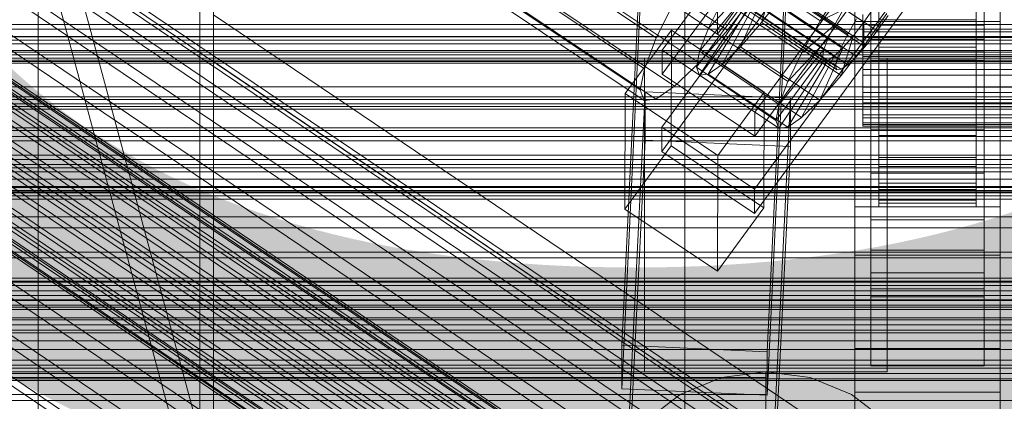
# Model space of a CAD drawing. Header units: millimetres. Extents: x -2233 to 61924, y -68080 to 6847.
# Tile 264 of 656: x -252 to -130, y -33432 to -33385. Entities that reach past the tile are written whole.
import ezdxf

# ---------------------------------------------------------------- set-up
doc = ezdxf.new("R2010")
doc.units = ezdxf.units.MM
for name, color, linetype, lineweight in [('COTAS_O', 1, 'Continuous', 0), ('COTAS_P', 1, 'Continuous', 0), ('frontal_briquetadora', 7, 'Continuous', 0), ('frontal_C01', 7, 'Continuous', 0), ('frontal_C02', 7, 'Continuous', 0), ('frontal_C03', 7, 'Continuous', 0), ('frontal_dosificador', 7, 'Continuous', 0), ('frontal_mezcladora', 7, 'Continuous', 0), ('frontal_secador', 7, 'Continuous', 0)]:
    doc.layers.add(name, color=color, linetype=linetype, lineweight=lineweight)
doc.dimstyles.new('R19_100', dxfattribs={"dimtxt": 250, "dimasz": 150, "dimexe": 150, "dimexo": 80, "dimgap": 100, "dimtad": 1, "dimtih": 1, "dimtoh": 1, "dimdsep": 46, "dimcen": 0.09, "dimadec": 0, "dimazin": 0, "dimtfac": 1, "dimtdec": 4, "dimtofl": 0, "dimtmove": 0, "dimatfit": 3, "dimfxl": 1, "dimtolj": 1, "dimtzin": 0, "dimarcsym": 0})

# ---------------------------------------------------------------- blocks, each defined once
blk = doc.blocks.new('DIM_R27_52')
at = {"layer": 'COTAS_O'}
for p, q in [((-1725, -33700), (-1575, -33655)), ((1725, -33700), (1575, -33655)), ((-1725, -34400), (-1725, -33700)), ((-1725, -33700), (1725, -33700)), ((-1725, -33700), (-1575, -33745)), ((1725, -33700), (1575, -33745)), ((1725, -34400), (1725, -33700))]:
    blk.add_line(p, q, dxfattribs=at)
blk.add_text('3450 O', height=250, dxfattribs=at).set_placement((0, -33600))
blk = doc.blocks.new('DIM_R27_53')
at = {"layer": 'COTAS_P'}
for p, q in [((-150, -32000), (550, -32000)), ((550, -32000), (505, -32150)), ((550, -34600), (550, -32000)), ((550, -32000), (595, -32150)), ((550, -34600), (505, -34450)), ((550, -34600), (595, -34450)), ((-150, -34600), (550, -34600))]:
    blk.add_line(p, q, dxfattribs=at)
blk.add_text('2600 P', height=250, rotation=90, dxfattribs=at).set_placement((450, -33300))
blk = doc.blocks.new('DIM_R27_55')
at = {"layer": 'COTAS_O'}
for p, q in [((-650, -33700), (50, -33700)), ((50, -33700), (5, -33850)), ((50, -34900), (50, -33700)), ((50, -33700), (95, -33850)), ((50, -34900), (5, -34750)), ((50, -34900), (95, -34750)), ((-650, -34900), (50, -34900))]:
    blk.add_line(p, q, dxfattribs=at)
blk.add_text('1200 O', height=250, rotation=90, dxfattribs=at).set_placement((-50, -34300))

msp = doc.modelspace()

# ---------------------------------------------------------------- linework, layer by layer
at = {"layer": 'frontal_briquetadora'}
for p, q in [((-170, -33670), (-305, -33170)), ((-167, -33670), (-302, -33170))]:
    msp.add_line(p, q, dxfattribs=at)
at = {"layer": 'frontal_C01'}
for p, q in [((-228.298, -33390.45), (-228.298, -33269.862)), ((-332.629, -33320.649), (-148.32, -33444.983)), ((-331.181, -33320.299), (-146.872, -33444.634)), ((-334.938, -33322.414), (-150.629, -33446.748)), ((-330.692, -33321.389), (-146.383, -33445.724)), ((-356.348, -33324.739), (-142.549, -33468.967)), ((-355.53, -33324.113), (-141.731, -33468.342)), ((-355.017, -33323.99), (-141.218, -33468.218)), ((-354.844, -33324.376), (-141.045, -33468.604)), ((-331.197, -33323.844), (-146.887, -33448.179)), ((-357.415, -33325.823), (-143.617, -33470.052)), ((-355.022, -33325.246), (-141.224, -33469.474)), ((-337.95, -33325.474), (-153.641, -33449.809)), ((-358.659, -33327.293), (-144.861, -33471.521)), ((-355.541, -33326.54), (-141.742, -33470.768)), ((-356.363, -33328.171), (-142.565, -33472.399)), ((-332.659, -33327.497), (-148.35, -33451.832)), ((-146.196, -33473.275), (-359.995, -33329.047)), ((-341.461, -33329.621), (-157.152, -33453.956)), ((-361.332, -33330.967), (-147.533, -33475.195)), ((-357.434, -33330.026), (-143.635, -33474.254)), ((-358.68, -33331.98), (-144.881, -33476.209)), ((-334.981, -33332.099), (-150.672, -33456.433)), ((-362.578, -33332.921), (-148.779, -33477.149)), ((-360.017, -33333.9), (-146.218, -33478.128)), ((-160.922, -33458.907), (-345.231, -33334.572)), ((-363.648, -33334.777), (-149.85, -33479.005)), ((-361.352, -33335.654), (-147.554, -33479.883)), ((-364.471, -33336.407), (-150.672, -33480.635)), ((-364.989, -33337.701), (-151.191, -33481.93)), ((-363.664, -33338.208), (-149.865, -33482.436)), ((-362.596, -33337.124), (-148.798, -33481.352)), ((-338.003, -33337.335), (-153.694, -33461.67)), ((-365.168, -33338.571), (-151.369, -33482.8)), ((-364.995, -33338.957), (-151.196, -33483.186)), ((-364.482, -33338.834), (-150.683, -33483.062)), ((-349.002, -33339.99), (-164.693, -33464.325)), ((-147, -33387.673), (-147, -33341.451)), ((-133, -33341.451), (-133, -33387.673)), ((-341.52, -33342.851), (-157.211, -33467.185)), ((-147, -33344.147), (-147, -33390.369)), ((-133, -33390.369), (-133, -33344.147)), ((-352.519, -33345.505), (-168.21, -33469.84)), ((-345.291, -33348.269), (-160.982, -33472.603)), ((-355.541, -33350.742), (-171.232, -33475.077)), ((-349.061, -33353.22), (-164.752, -33477.554)), ((-357.863, -33355.344), (-173.554, -33479.679)), ((-352.572, -33357.367), (-168.263, -33481.701)), ((-359.326, -33358.997), (-175.016, -33483.331)), ((-355.584, -33360.427), (-171.275, -33484.762)), ((-177.811, -33425.524), (-174.943, -33365.735)), ((-156.962, -33366.535), (-159.83, -33426.324)), ((-177.811, -33430.917), (-174.943, -33371.129)), ((-159.83, -33431.717), (-156.962, -33371.929)), ((-250, -33373.251), (-250, -35948.844)), ((-165.983, -33387.057), (-165.926, -33374.116)), ((-147, -33389.252), (-147, -33376.311)), ((-147, -33385.94), (-147, -33376.311)), ((-133, -33376.311), (-133, -33389.252)), ((-133, -33376.311), (-133, -33385.94)), ((-250, -35953.656), (-250, -33378.064)), ((-177.451, -33379.321), (-165.983, -33387.057)), ((-165.983, -33387.057), (-160.247, -33379.171)), ((-149, -33385.478), (-149, -33380.085)), ((-149, -33425.923), (-149, -33380.085)), ((-131, -33380.085), (-131, -33385.478)), ((-131, -33380.085), (-131, -33425.923)), ((-130, -33450.981), (-228.298, -33384.669)), ((-228.298, -33384.669), (-228.298, -33505.257)), ((-228.298, -33384.669), (-228.298, -33390.45)), ((-131, -33385.478), (-149, -33385.478)), ((-149, -33431.315), (-149, -33385.478)), ((-131, -33431.315), (-131, -33385.478)), ((-133, -33385.94), (-147, -33385.94)), ((-147, -33385.94), (-147, -33398.882)), ((-133, -33398.882), (-133, -33385.94)), ((-133, -33387.673), (-147, -33387.673)), ((-147, -33387.673), (-147, -33390.369)), ((-133, -33390.369), (-133, -33387.673)), ((-133, -33389.252), (-147, -33389.252)), ((-147, -33389.252), (-147, -33398.882)), ((-133, -33398.882), (-133, -33389.252)), ((-228.298, -33511.037), (-228.298, -33390.45)), ((-228.298, -33390.45), (-130, -33456.762)), ((-147, -33390.369), (-133, -33390.369)), ((-147, -33398.882), (-133, -33398.882)), ((-425, -33420.808), (425, -33420.808)), ((-159.83, -33426.324), (-177.811, -33425.524)), ((-177.811, -33425.524), (-177.811, -33430.917)), ((-131, -33425.923), (-149, -33425.923)), ((-149, -33425.923), (-149, -33431.315)), ((-131, -33431.315), (-131, -33425.923)), ((-159.83, -33431.717), (-159.83, -33426.324)), ((-177.811, -33430.917), (-159.83, -33431.717)), ((-149, -33431.315), (-131, -33431.315)), ((425, -33432.363), (-425, -33432.363))]:
    msp.add_line(p, q, dxfattribs=at)
at = {"layer": 'frontal_C02'}
for p, q in [((-250, -32921.727), (-250, -35767.183)), ((-250, -35771.953), (-250, -32926.497)), ((-363.648, -33244.062), (-149.85, -33387.038)), ((-360.017, -33243.667), (-146.218, -33386.642)), ((-364.471, -33245.736), (-150.672, -33388.711)), ((-361.352, -33245.396), (-147.554, -33388.372)), ((-362.596, -33246.825), (-148.798, -33389.8)), ((-365.168, -33248.02), (-151.369, -33390.995)), ((-364.989, -33247.086), (-151.191, -33390.061)), ((-363.664, -33247.856), (-149.865, -33390.831)), ((-364.995, -33248.474), (-151.196, -33391.45)), ((-364.482, -33248.418), (-150.683, -33391.394)), ((-349.061, -33263.296), (-164.752, -33386.551)), ((-357.863, -33264.255), (-173.554, -33387.509)), ((-352.572, -33267.329), (-168.263, -33390.583)), ((-359.326, -33268.064), (-175.016, -33391.319)), ((-359.83, -33270.7), (-175.521, -33393.955)), ((-355.584, -33270.238), (-171.275, -33393.492)), ((-359.341, -33271.983), (-175.032, -33395.238)), ((-357.893, -33271.825), (-173.584, -33395.08)), ((-228.298, -33293.718), (-228.298, -33584.212)), ((-228.298, -33589.943), (-228.298, -33299.448)), ((-172.809, -33389.026), (-145.277, -33351.504)), ((-145.289, -33354.485), (-172.821, -33392.007)), ((-133.809, -33359.173), (-161.341, -33396.696)), ((-172.847, -33398.564), (-145.315, -33361.042)), ((-147, -33407.034), (-147, -33361.216)), ((-133, -33361.216), (-133, -33407.034)), ((-161.353, -33399.676), (-133.821, -33362.154)), ((-145.327, -33364.022), (-172.859, -33401.545)), ((-147, -33364.196), (-147, -33410.015)), ((-133, -33410.015), (-133, -33364.196)), ((-133.847, -33368.711), (-161.379, -33406.233)), ((-147, -33416.572), (-147, -33370.753)), ((-133, -33370.753), (-133, -33416.572)), ((-161.391, -33409.214), (-133.859, -33371.691)), ((-147, -33373.734), (-147, -33419.552)), ((-133, -33419.552), (-133, -33373.734)), ((-163.105, -33378.812), (-153.275, -33385.386)), ((-151.488, -33385.942), (-161.318, -33379.368)), ((-147.856, -33385.546), (-157.686, -33378.973)), ((-159.022, -33380.702), (-160.518, -33385.605)), ((-149.192, -33387.276), (-159.022, -33380.702)), ((-146, -33385.265), (-146, -33380.609)), ((-134, -33380.609), (-134, -33385.265)), ((-162.14, -33381.042), (-167.102, -33386.322)), ((-160.982, -33381.67), (-164.752, -33386.551)), ((-160.266, -33382.131), (-163.144, -33388.621)), ((-152.311, -33387.616), (-162.14, -33381.042)), ((-160.518, -33385.605), (-157.698, -33381.953)), ((-150.436, -33388.705), (-160.266, -33382.131)), ((-157.698, -33381.953), (-147.868, -33388.527)), ((-153.275, -33385.386), (-150.644, -33381.238)), ((-173.554, -33387.509), (-171.232, -33382.786)), ((-162.837, -33383.326), (-168.573, -33391.143)), ((-162.659, -33382.392), (-168.196, -33389.171)), ((-165.365, -33382.788), (-167.102, -33386.322)), ((-161.333, -33383.162), (-165.397, -33390.797)), ((-165.365, -33382.788), (-155.535, -33389.362)), ((-153.008, -33389.899), (-162.837, -33383.326)), ((-152.829, -33388.965), (-162.659, -33382.392)), ((-151.503, -33389.736), (-161.333, -33383.162)), ((-162.664, -33383.78), (-168.208, -33392.103)), ((-162.151, -33383.725), (-167.125, -33391.985)), ((-152.835, -33390.354), (-162.664, -33383.78)), ((-152.321, -33390.298), (-162.151, -33383.725)), ((-153.275, -33385.386), (-150.417, -33384.059)), ((-150.417, -33384.059), (-151.488, -33385.942)), ((-145.047, -33384.49), (-147.868, -33388.527)), ((-147.856, -33385.546), (-146.52, -33383.634)), ((-146, -33383.766), (-146, -33386.747)), ((-146, -33383.766), (-146, -33388.653)), ((-134, -33386.747), (-134, -33383.766)), ((-134, -33388.653), (-134, -33383.766)), ((-163.144, -33388.621), (-160.518, -33385.605)), ((-160.518, -33385.605), (-150.688, -33392.178)), ((-155.535, -33389.362), (-153.275, -33385.386)), ((-149.85, -33387.038), (-148.779, -33385.154)), ((-149.192, -33387.276), (-147.856, -33385.546)), ((-148, -33384.615), (-148, -33386.747)), ((-148, -33387.457), (-148, -33385.251)), ((-147.868, -33388.527), (-147.856, -33385.546)), ((-144.881, -33384.73), (-146.218, -33386.642)), ((-146, -33386.747), (-146, -33384.615)), ((-146, -33385.251), (-146, -33387.457)), ((-146, -33387.457), (-146, -33385.265)), ((-146, -33385.265), (-134, -33385.265)), ((-146, -33390.205), (-146, -33385.265)), ((-134, -33384.615), (-134, -33386.747)), ((-134, -33387.457), (-134, -33385.251)), ((-134, -33385.265), (-134, -33387.457)), ((-134, -33385.265), (-134, -33390.205)), ((-177.394, -33394.386), (-171.658, -33386.569)), ((-171.715, -33400.875), (-171.658, -33386.569)), ((-171.658, -33386.569), (-160.19, -33394.238)), ((-164.752, -33386.551), (-168.263, -33390.583)), ((-167.102, -33386.322), (-168.196, -33389.171)), ((-167.102, -33386.322), (-157.272, -33392.895)), ((-155.535, -33389.362), (-151.488, -33385.942)), ((-151.488, -33385.942), (-152.311, -33387.616)), ((-150.672, -33388.711), (-149.85, -33387.038)), ((-148, -33386.747), (-148, -33389.062)), ((148, -33386.747), (-148, -33386.747)), ((-146.218, -33386.642), (-147.554, -33388.372)), ((-146, -33386.747), (-134, -33386.747)), ((-146, -33389.062), (-146, -33386.747)), ((-134, -33386.747), (-134, -33389.062)), ((-175.016, -33391.319), (-173.554, -33387.509)), ((-157.272, -33392.895), (-152.311, -33387.616)), ((-152.311, -33387.616), (-152.829, -33388.965)), ((-150.688, -33392.178), (-149.192, -33387.276)), ((-150.436, -33388.705), (-149.192, -33387.276)), ((-148, -33389.797), (-148, -33387.457)), ((-148, -33387.457), (148, -33387.457)), ((-134, -33387.457), (-146, -33387.457)), ((-146, -33387.457), (-146, -33389.797)), ((-134, -33389.797), (-134, -33387.457)), ((-172.809, -33389.026), (-172.821, -33392.007)), ((-161.341, -33396.696), (-172.809, -33389.026)), ((-168.196, -33389.171), (-168.573, -33391.143)), ((-168.196, -33389.171), (-158.366, -33395.745)), ((-165.397, -33390.797), (-163.144, -33388.621)), ((-163.144, -33388.621), (-153.314, -33395.195)), ((-158.366, -33395.745), (-152.829, -33388.965)), ((-157.272, -33392.895), (-155.535, -33389.362)), ((-153.314, -33395.195), (-150.436, -33388.705)), ((-152.829, -33388.965), (-153.008, -33389.899)), ((-151.503, -33389.736), (-150.436, -33388.705)), ((-151.191, -33390.061), (-150.672, -33388.711)), ((-147.868, -33388.527), (-150.688, -33392.178)), ((-147.554, -33388.372), (-148.798, -33389.8)), ((-148, -33389.062), (-148, -33391.402)), ((-148, -33389.062), (148, -33389.062)), ((-146, -33389.062), (-146, -33388.653)), ((-146, -33388.653), (-146, -33393.593)), ((-146, -33388.653), (-134, -33388.653)), ((-146, -33391.402), (-146, -33389.062)), ((-134, -33389.062), (-146, -33389.062)), ((-134, -33393.593), (-134, -33388.653)), ((-134, -33388.653), (-134, -33389.062)), ((-134, -33389.062), (-134, -33391.402)), ((-168.263, -33390.583), (-171.275, -33393.492)), ((-158.743, -33397.717), (-153.008, -33389.899)), ((-158.378, -33398.676), (-152.835, -33390.354)), ((-157.295, -33398.558), (-152.321, -33390.298)), ((-155.567, -33397.371), (-151.503, -33389.736)), ((-153.008, -33389.899), (-152.835, -33390.354)), ((-152.835, -33390.354), (-152.321, -33390.298)), ((-152.321, -33390.298), (-151.503, -33389.736)), ((-151.369, -33390.995), (-151.191, -33390.061)), ((-148.798, -33389.8), (-149.865, -33390.831)), ((-148, -33392.112), (-148, -33389.797)), ((-148, -33389.797), (148, -33389.797)), ((-146, -33389.797), (-146, -33390.205)), ((-134, -33389.797), (-146, -33389.797)), ((-146, -33389.797), (-146, -33392.112)), ((-146, -33390.205), (-134, -33390.205)), ((-146, -33395.092), (-146, -33390.205)), ((-134, -33390.205), (-134, -33389.797)), ((-134, -33392.112), (-134, -33389.797)), ((-134, -33390.205), (-134, -33395.092)), ((-175.521, -33393.955), (-175.016, -33391.319)), ((-168.573, -33391.143), (-168.208, -33392.103)), ((-168.573, -33391.143), (-158.743, -33397.717)), ((-167.125, -33391.985), (-165.397, -33390.797)), ((-165.397, -33390.797), (-155.567, -33397.371)), ((-151.196, -33391.45), (-151.369, -33390.995)), ((-150.683, -33391.394), (-151.196, -33391.45)), ((-149.865, -33390.831), (-150.683, -33391.394)), ((-148, -33391.402), (-148, -33393.607)), ((-148, -33391.402), (148, -33391.402)), ((-146, -33393.607), (-146, -33391.402)), ((-146, -33391.402), (-146, -33393.593)), ((-134, -33391.402), (-146, -33391.402)), ((-134, -33393.593), (-134, -33391.402)), ((-134, -33391.402), (-134, -33393.607)), ((-172.821, -33392.007), (-161.353, -33399.676)), ((-168.208, -33392.103), (-167.125, -33391.985)), ((-168.208, -33392.103), (-158.378, -33398.676)), ((-167.125, -33391.985), (-157.295, -33398.558)), ((-158.366, -33395.745), (-157.272, -33392.895)), ((-150.688, -33392.178), (-153.314, -33395.195)), ((-148, -33394.244), (-148, -33392.112)), ((-148, -33392.112), (148, -33392.112)), ((-146, -33392.112), (-146, -33395.092)), ((-134, -33392.112), (-146, -33392.112)), ((-146, -33392.112), (-146, -33394.244)), ((-134, -33395.092), (-134, -33392.112)), ((-134, -33394.244), (-134, -33392.112)), ((-177.811, -33453.445), (-174.943, -33394.179)), ((-175.032, -33395.238), (-175.521, -33393.955)), ((-174.943, -33400.141), (-174.943, -33394.179)), ((-174.943, -33394.179), (-156.962, -33394.972)), ((-171.275, -33393.492), (-173.584, -33395.08)), ((-160.19, -33394.238), (-165.926, -33402.055)), ((-160.19, -33394.238), (-160.247, -33408.545)), ((-148, -33393.607), (-148, -33395.528)), ((-148, -33393.607), (148, -33393.607)), ((-148, -33396.048), (-148, -33394.244)), ((-148, -33394.244), (148, -33394.244)), ((-146, -33393.593), (-146, -33398.249)), ((-146, -33393.593), (-134, -33393.593)), ((-146, -33395.528), (-146, -33393.607)), ((-146, -33393.607), (-146, -33398.249)), ((-134, -33393.607), (-146, -33393.607)), ((-146, -33394.244), (-146, -33399.594)), ((-134, -33394.244), (-146, -33394.244)), ((-146, -33394.244), (-146, -33396.048)), ((-134, -33398.249), (-134, -33393.593)), ((-134, -33398.249), (-134, -33393.607)), ((-134, -33393.607), (-134, -33395.528)), ((-134, -33399.594), (-134, -33394.244)), ((-134, -33396.048), (-134, -33394.244)), ((-177.394, -33394.386), (-177.451, -33408.693)), ((-165.926, -33402.055), (-177.394, -33394.386)), ((-173.584, -33395.08), (-175.032, -33395.238)), ((-156.962, -33394.972), (-159.83, -33454.238)), ((-156.962, -33394.972), (-156.962, -33400.934)), ((-153.314, -33395.195), (-155.567, -33397.371)), ((-148, -33395.528), (-148, -33397.033)), ((-148, -33395.528), (148, -33395.528)), ((-146, -33395.092), (-134, -33395.092)), ((-146, -33399.594), (-146, -33395.092)), ((-146, -33397.033), (-146, -33395.528)), ((-146, -33395.528), (-146, -33402.305)), ((-134, -33395.528), (-146, -33395.528)), ((-134, -33395.092), (-134, -33399.594)), ((-134, -33402.305), (-134, -33395.528)), ((-134, -33395.528), (-134, -33397.033)), ((-161.353, -33399.676), (-161.341, -33396.696)), ((-158.743, -33397.717), (-158.366, -33395.745)), ((-148, -33397.401), (-148, -33396.048)), ((-148, -33396.048), (148, -33396.048)), ((-146, -33396.048), (-146, -33403.402)), ((-134, -33396.048), (-146, -33396.048)), ((-146, -33396.048), (-146, -33397.401)), ((-134, -33403.402), (-134, -33396.048)), ((-134, -33397.401), (-134, -33396.048)), ((-158.378, -33398.676), (-158.743, -33397.717)), ((-155.567, -33397.371), (-157.295, -33398.558)), ((-148, -33397.033), (-148, -33398.02)), ((-148, -33397.033), (148, -33397.033)), ((-148, -33398.211), (-148, -33397.401)), ((-148, -33397.401), (148, -33397.401)), ((-146, -33398.02), (-146, -33397.033)), ((-146, -33397.033), (-146, -33405.482)), ((-134, -33397.033), (-146, -33397.033)), ((-146, -33397.401), (-146, -33406.258)), ((-134, -33397.401), (-146, -33397.401)), ((-146, -33397.401), (-146, -33398.211)), ((-134, -33405.482), (-134, -33397.033)), ((-134, -33397.033), (-134, -33398.02)), ((-134, -33406.258), (-134, -33397.401)), ((-134, -33398.211), (-134, -33397.401)), ((-172.847, -33398.564), (-172.859, -33401.545)), ((-161.379, -33406.233), (-172.847, -33398.564)), ((-157.295, -33398.558), (-158.378, -33398.676)), ((-148, -33398.02), (-148, -33398.422)), ((-148, -33398.02), (148, -33398.02)), ((-148, -33398.422), (-148, -33398.211)), ((-148, -33398.211), (148, -33398.211)), ((-148, -33398.422), (148, -33398.422)), ((-146, -33398.422), (-146, -33398.02)), ((-146, -33398.02), (-146, -33407.566)), ((-134, -33398.02), (-146, -33398.02)), ((-146, -33398.211), (-146, -33407.968)), ((-134, -33398.211), (-146, -33398.211)), ((-146, -33398.211), (-146, -33398.422)), ((-146, -33398.249), (-146, -33402.305)), ((-146, -33398.249), (-134, -33398.249)), ((-146, -33398.422), (-146, -33408.414)), ((-134, -33398.422), (-146, -33398.422)), ((-134, -33407.566), (-134, -33398.02)), ((-134, -33398.02), (-134, -33398.422)), ((-134, -33407.968), (-134, -33398.211)), ((-134, -33398.422), (-134, -33398.211)), ((-134, -33402.305), (-134, -33398.249)), ((-134, -33408.414), (-134, -33398.422)), ((-177.811, -33459.407), (-174.943, -33400.141)), ((-156.962, -33400.934), (-174.943, -33400.141)), ((-146, -33399.594), (-134, -33399.594)), ((-146, -33403.402), (-146, -33399.594)), ((-134, -33399.594), (-134, -33403.402)), ((-171.715, -33400.875), (-177.451, -33408.693)), ((-172.859, -33401.545), (-161.391, -33409.214)), ((-160.247, -33408.545), (-171.715, -33400.875)), ((-159.83, -33460.2), (-156.962, -33400.934)), ((-165.983, -33416.362), (-165.926, -33402.055)), ((-146, -33402.305), (-146, -33405.482)), ((-146, -33402.305), (-134, -33402.305)), ((-134, -33405.482), (-134, -33402.305)), ((-146, -33403.402), (-134, -33403.402)), ((-146, -33406.258), (-146, -33403.402)), ((-134, -33403.402), (-134, -33406.258)), ((-147, -33418.537), (-147, -33404.231)), ((-147, -33404.231), (-133, -33404.231)), ((-147, -33413.776), (-147, -33404.231)), ((-133, -33404.231), (-133, -33418.537)), ((-133, -33404.231), (-133, -33413.776)), ((-161.391, -33409.214), (-161.379, -33406.233)), ((-146, -33405.482), (-146, -33407.566)), ((-146, -33405.482), (-134, -33405.482)), ((-146, -33406.258), (-134, -33406.258)), ((-146, -33407.968), (-146, -33406.258)), ((-134, -33407.566), (-134, -33405.482)), ((-134, -33406.258), (-134, -33407.968)), ((-133, -33407.034), (-147, -33407.034)), ((-147, -33407.034), (-147, -33410.015)), ((-146, -33407.566), (-146, -33408.414)), ((-146, -33407.566), (-134, -33407.566)), ((-134, -33408.414), (-134, -33407.566)), ((-133, -33410.015), (-133, -33407.034)), ((-177.451, -33408.693), (-165.983, -33416.362)), ((-165.983, -33416.362), (-160.247, -33408.545)), ((-149, -33414.365), (-149, -33408.404)), ((-149, -33408.404), (-131, -33408.404)), ((-149, -33453.84), (-149, -33408.404)), ((-146, -33407.968), (-134, -33407.968)), ((-146, -33408.414), (-146, -33407.968)), ((-146, -33408.414), (-134, -33408.414)), ((-134, -33407.968), (-134, -33408.414)), ((-131, -33408.404), (-131, -33414.365)), ((-131, -33408.404), (-131, -33453.84)), ((-147, -33410.015), (-133, -33410.015)), ((-133, -33413.776), (-147, -33413.776)), ((-147, -33413.776), (-147, -33428.083)), ((-133, -33428.083), (-133, -33413.776)), ((-131, -33414.365), (-149, -33414.365)), ((-149, -33459.801), (-149, -33414.365)), ((-131, -33459.801), (-131, -33414.365)), ((-133, -33416.572), (-147, -33416.572)), ((-147, -33416.572), (-147, -33419.552)), ((-133, -33419.552), (-133, -33416.572)), ((-133, -33418.537), (-147, -33418.537)), ((-147, -33418.537), (-147, -33428.083)), ((-133, -33428.083), (-133, -33418.537)), ((-147, -33419.552), (-133, -33419.552)), ((-147, -33428.083), (-133, -33428.083))]:
    msp.add_line(p, q, dxfattribs=at)
at = {"layer": 'frontal_C03'}
for p, q in [((-1500, -33385.868), (1500, -33385.868)), ((-1500, -33386.418), (1500, -33386.418)), ((-1500, -33387.367), (1500, -33387.367)), ((-1500, -33387.781), (1500, -33387.781)), ((-1500, -33388.23), (1500, -33388.23)), ((-1250, -33387.35), (1250, -33387.35)), ((-1500, -33389.276), (1500, -33389.276)), ((-1250, -33389.081), (1250, -33389.081)), ((-1500, -33389.594), (1500, -33389.594)), ((-1500, -33390.251), (1500, -33390.251)), ((-1500, -33390.416), (1500, -33390.416)), ((-1500, -33390.64), (1500, -33390.64)), ((-1250, -33393.561), (1250, -33393.561)), ((1250, -33394.787), (-1250, -33394.787)), ((-1250, -33395.114), (1250, -33395.114)), ((1250, -33395.669), (-1250, -33395.669)), ((1250, -33396.322), (-1250, -33396.322)), ((1250, -33398.63), (-1250, -33398.63)), ((-1250, -33398.961), (1250, -33398.961)), ((-1250, -33399.687), (1250, -33399.687)), ((-1250, -33400.228), (1250, -33400.228)), ((1250, -33402.539), (-1250, -33402.539)), ((-1250, -33403.181), (1250, -33403.181)), ((1250, -33403.596), (-1250, -33403.596)), ((-1250, -33404.077), (1250, -33404.077)), ((1250, -33405.904), (-1250, -33405.904)), ((-1250, -33405.933), (1250, -33405.933)), ((-1250, -33406.397), (1250, -33406.397)), ((1250, -33406.557), (-1250, -33406.557)), ((-1250, -33407.03), (1250, -33407.03)), ((1250, -33407.439), (-1250, -33407.439)), ((1250, -33417.245), (-1250, -33417.245)), ((1250, -33418.126), (-1250, -33418.126)), ((1250, -33418.78), (-1250, -33418.78)), ((1250, -33421.087), (-1250, -33421.087)), ((-1250, -33422.145), (1250, -33422.145)), ((1250, -33424.997), (-1250, -33424.997)), ((1250, -33426.054), (-1250, -33426.054)), ((1250, -33428.361), (-1250, -33428.361)), ((1250, -33429.015), (-1250, -33429.015)), ((1250, -33429.896), (-1250, -33429.896))]:
    msp.add_line(p, q, dxfattribs=at)
at = {"layer": 'frontal_dosificador'}
for p, q in [((-230, -33600), (-230, -32040)), ((-170, -33600), (-170, -32040))]:
    msp.add_line(p, q, dxfattribs=at)
at = {"layer": 'frontal_mezcladora'}
for p, q in [((-980, -33390), (-80, -33390)), ((-175, -33390), (-145, -33390)), ((-175, -33428.8), (-175, -33390)), ((-145, -33428.8), (-145, -33390)), ((-950, -33428.8), (-160, -33428.8)), ((-950, -33429.522), (-160, -33429.522)), ((-175, -33428.8), (-145, -33428.8)), ((-170.6, -33431.64), (-165.487, -33429.522)), ((-165.487, -33429.522), (-160, -33428.8)), ((-160, -33429.522), (-160, -33428.8)), ((-160, -33428.8), (-154.513, -33429.522)), ((-160, -33431.64), (-160, -33429.522)), ((-154.513, -33429.522), (-149.4, -33431.64)), ((-950, -33431.64), (-160, -33431.64)), ((-174.991, -33435.009), (-170.6, -33431.64)), ((-160, -33435.009), (-160, -33431.64)), ((-149.4, -33431.64), (-145.009, -33435.009))]:
    msp.add_line(p, q, dxfattribs=at)
at = {"layer": 'frontal_secador'}
for p, q in [((-1250, -33396), (1250, -33396)), ((-1250, -33402), (1250, -33402)), ((-1250, -33405), (1250, -33405)), ((1250, -33406), (-1250, -33406)), ((-1250, -33406.659), (1250, -33406.659)), ((1250, -33409.659), (-1250, -33409.659)), ((-1250, -33411), (1250, -33411)), ((1250, -33414), (-1250, -33414)), ((-1250, -33414.728), (1250, -33414.728)), ((-1250, -33417.588), (1250, -33417.588)), ((1250, -33417.611), (-1250, -33417.611)), ((1250, -33417.728), (-1250, -33417.728)), ((-1250, -33419.387), (1250, -33419.387)), ((1250, -33419.918), (-1250, -33419.918)), ((-1250, -33420), (1250, -33420)), ((1250, -33420.588), (-1250, -33420.588)), ((1250, -33422.387), (-1250, -33422.387)), ((1250, -33423), (-1250, -33423)), ((-1250, -33423.65), (1250, -33423.65)), ((1250, -33424), (-1250, -33424)), ((1250, -33427.382), (-1250, -33427.382)), ((-1250, -33428), (1250, -33428)), ((1250, -33429.689), (-1250, -33429.689))]:
    msp.add_line(p, q, dxfattribs=at)

# ---------------------------------------------------------------- dimensions: what is measured, and where the dimension line sits
at = {"layer": 'COTAS_O'}
for p1, p2, distance, picture, middle in [((-650, -34900), (-650, -33700), -700, 'DIM_R27_55', (50, -34300)), ((-1725, -34400), (1725, -34400), 700, 'DIM_R27_52', (0, -33700))]:
    dim = msp.add_aligned_dim(p1=p1, p2=p2, distance=distance, text='<> O', dimstyle='R19_100', dxfattribs=at)
    dim.commit()
    dim.dimension.update_dxf_attribs({"geometry": picture, "text_midpoint": middle})
at = {"layer": 'COTAS_P'}
dim = msp.add_aligned_dim(p1=(-150, -34600), p2=(-150, -32000), distance=-700, text='<> P', dimstyle='R19_100', dxfattribs=at)
dim.commit()
dim.dimension.update_dxf_attribs({"geometry": 'DIM_R27_53', "text_midpoint": (550, -33300)})

doc.saveas('drawing.dxf')
